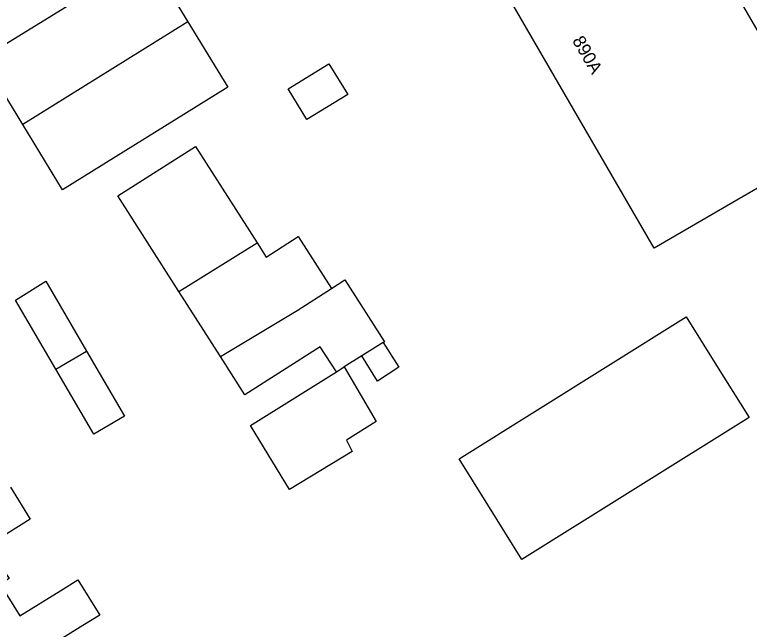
# Model space of a CAD drawing. Extents: x 158461 to 159795, y 387220 to 388672.
# Drawn here: x 158822.5 to 158879.5, y 387281.3 to 387329 of the extents above; entities that cross this region are included whole.
import ezdxf

# ---------------------------------------------------------------- set-up
doc = ezdxf.new("R2010")
doc.units = 0
doc.layers.add('IMGEO_Pand', color=7, linetype='Continuous')
doc.layers.add('IMGEO_Pand_nummerreeks', color=7, linetype='Continuous')

msp = doc.modelspace()

# ---------------------------------------------------------------- linework, layer by layer
at = {"layer": 'IMGEO_Pand'}
for points in [[(158885.44, 387318.613), (158872.12, 387310.884), (158856.864, 387337.179), (158870.184, 387344.908), (158885.44, 387318.613)], [(158832.76, 387333.596), (158832.814, 387333.507), (158835.899, 387328.462)], [(158823.079, 387320.476), (158819.929, 387325.624), (158826.812, 387329.835)], [(158835.899, 387328.462), (158839.004, 387323.386), (158826.175, 387315.416), (158823.079, 387320.476)], [(158835.899, 387328.462), (158823.079, 387320.476)], [(158848.317, 387322.81), (158845.146, 387320.87), (158843.691, 387323.25), (158846.861, 387325.19), (158848.317, 387322.81)], [(158835.207, 387307.538), (158830.479, 387314.938), (158836.502, 387318.786), (158841.281, 387311.305)], [(158841.281, 387311.305), (158841.989, 387310.197), (158844.482, 387311.79), (158847.059, 387307.757)], [(158835.207, 387307.538), (158841.281, 387311.305)], [(158825.651, 387301.499), (158822.521, 387306.864), (158824.876, 387308.324), (158828.043, 387302.895)], [(158847.059, 387307.757), (158848.098, 387308.421), (158851.166, 387303.619), (158851.065, 387303.556)], [(158838.437, 387302.483), (158844.386, 387306.049), (158847.059, 387307.757)], [(158838.437, 387302.483), (158835.207, 387307.538)], [(158874.605, 387305.57), (158876.837, 387302), (158879.488, 387297.761), (158861.85, 387286.736), (158859.199, 387290.975), (158856.967, 387294.545), (158874.605, 387305.57)], [(158847.435, 387301.289), (158846.184, 387303.234), (158840.341, 387299.502), (158838.437, 387302.483)], [(158851.065, 387303.556), (158852.298, 387301.663), (158850.632, 387300.579), (158849.416, 387302.526)], [(158851.065, 387303.556), (158849.416, 387302.526)], [(158828.043, 387302.895), (158830.985, 387297.851), (158828.593, 387296.456), (158825.651, 387301.499)], [(158825.651, 387301.499), (158828.043, 387302.895)], [(158849.416, 387302.526), (158848.044, 387301.669)], [(158848.044, 387301.669), (158850.52, 387297.44), (158848.234, 387295.987), (158848.662, 387295.117), (158843.8, 387292.167), (158840.768, 387297.125), (158847.435, 387301.289)], [(158847.435, 387301.289), (158848.044, 387301.669)], [(158822.127, 387292.35), (158823.664, 387289.87), (158820.413, 387287.854), (158821.546, 387286.026), (158821.835, 387285.559), (158822.029, 387285.246), (158821.328, 387284.811)], [(158821.328, 387284.811), (158822.852, 387282.353), (158826.045, 387284.332), (158827.362, 387285.149), (158829.058, 387282.413), (158827.741, 387281.596), (158819.075, 387276.223), (158815.162, 387273.797)]]:
    msp.add_lwpolyline(points, dxfattribs=at)

# ---------------------------------------------------------------- texts
at = {"layer": 'IMGEO_Pand_nummerreeks'}
msp.add_text('890A', height=1, rotation=300.1587, dxfattribs=at).set_placement((158865.723, 387326.995))

doc.saveas('drawing.dxf')
